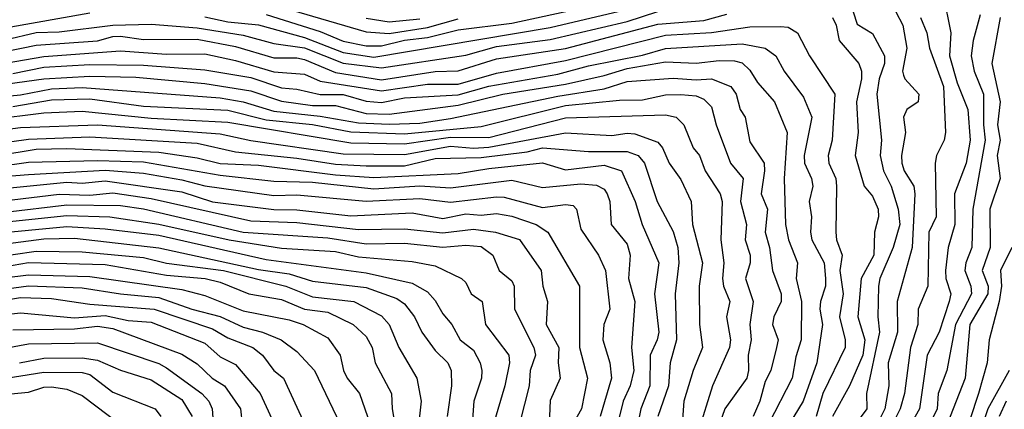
# Model space of a CAD drawing. Header units: metres. Extents: x -51132 to -49532, y -231222 to -229437.
# Tile 346 of 656: x -51004 to -50940, y -229501 to -229475. Entities that reach past the tile are written whole.
import ezdxf

# ---------------------------------------------------------------- set-up
doc = ezdxf.new("R2010")
doc.units = ezdxf.units.M
for name, color, linetype in [('CONTOUR_HALF', 8, 'Continuous'), ('CONTOUR_INDEX', 1, 'Continuous'), ('CONTOUR_INTER', 3, 'Continuous')]:
    doc.layers.add(name, color=color, linetype=linetype)

msp = doc.modelspace()

# ---------------------------------------------------------------- linework, layer by layer
at = {"layer": 'CONTOUR_HALF'}
for points, elevation in [([(-50949.864, -229473.259), (-50949.08, -229475.696), (-50948.08, -229476.302), (-50947.303, -229477.759), (-50947.303, -229478.259), (-50947.657, -229479.259), (-50947.798, -229480.259), (-50947.506, -229483.259), (-50947.593, -229484.259), (-50947.382, -229485.259), (-50946.87, -229486.259), (-50946.414, -229487.759), (-50946.315, -229488.759), (-50946.749, -229490.259), (-50947.611, -229492.259), (-50947.701, -229492.759), (-50947.75, -229494.759), (-50947.624, -229495.759), (-50948.472, -229499.759), (-50948.462, -229500.759), (-50949.572, -229502.259)], 28.5), ([(-50987.58, -229475.057), (-50984.08, -229476.161), (-50982.58, -229476.789), (-50981.08, -229477.102), (-50980.08, -229477.093), (-50978.58, -229476.724), (-50977.08, -229476.56), (-50975.08, -229476.062), (-50971.58, -229475.619), (-50966.08, -229474.421)], 27.5), ([(-51004.58, -229476.703), (-51002.58, -229476.243), (-51001.08, -229476.187), (-50997.58, -229475.747), (-50995.08, -229475.698), (-50992.08, -229475.938), (-50989.08, -229476.4), (-50987.08, -229476.941), (-50985.08, -229477.234), (-50982.58, -229478.226), (-50980.08, -229478.541), (-50974.58, -229477.713), (-50972.58, -229477.148), (-50969.08, -229476.678), (-50964.08, -229475.505), (-50962.08, -229474.871)], 28.5), ([(-50981.08, -229475.304), (-50979.58, -229475.539), (-50977.58, -229475.34)], 26.5), ([(-50944.957, -229475.259), (-50944.543, -229476.259), (-50944.374, -229477.259), (-50943.474, -229479.759), (-50943.328, -229482.759), (-50943.417, -229483.259), (-50943.923, -229484.259), (-50943.998, -229484.759), (-50943.954, -229488.259), (-50944.411, -229489.259), (-50944.489, -229492.759), (-50945.115, -229494.259), (-50945.148, -229495.259), (-50945.623, -229496.759), (-50946.014, -229499.759), (-50946.289, -229500.759), (-50947.789, -229503.759)], 27.5), ([(-50941.08, -229475.082), (-50941.539, -229476.759), (-50941.671, -229477.759), (-50941.473, -229478.759), (-50940.86, -229480.259), (-50940.866, -229482.259), (-50940.741, -229483.259), (-50941.564, -229487.759), (-50941.622, -229490.259), (-50942.013, -229491.259), (-50942.083, -229491.759), (-50941.684, -229492.759), (-50941.646, -229493.259), (-50942.687, -229495.259), (-50943.258, -229498.259), (-50943.805, -229499.759), (-50943.876, -229500.759), (-50944.626, -229502.259)], 26.5), ([(-51004.58, -229478.236), (-51002.08, -229477.786), (-50997.08, -229477.432), (-50994.08, -229477.649), (-50991.58, -229477.625), (-50989.58, -229478.048), (-50987.08, -229478.805), (-50985.08, -229478.954), (-50984.08, -229479.407), (-50980.08, -229480.036), (-50977.08, -229479.605), (-50975.08, -229479.61), (-50972.58, -229478.877), (-50968.08, -229478.062), (-50961.58, -229476.413), (-50958.58, -229476.222), (-50956.08, -229475.856), (-50954.08, -229475.836), (-50953.58, -229475.885), (-50952.984, -229476.259), (-50952.19, -229477.759), (-50950.543, -229480.259), (-50950.708, -229483.259), (-50950.988, -229484.259), (-50950.938, -229484.759), (-50950.489, -229485.759), (-50950.44, -229486.259), (-50950.473, -229489.259), (-50950.429, -229489.759), (-50950.066, -229490.759), (-50950.225, -229491.759), (-50949.995, -229493.259), (-50950.241, -229494.759), (-50949.872, -229496.259), (-50949.87, -229496.759), (-50951.322, -229499.759), (-50951.757, -229501.259)], 29.5), ([(-51008.08, -229480.07), (-51002.08, -229479.253), (-50999.08, -229479.081), (-50996.08, -229479.141), (-50991.58, -229479.551), (-50988.58, -229480.027), (-50986.58, -229480.705), (-50984.58, -229480.982), (-50983.08, -229481.001), (-50981.08, -229481.51), (-50979.58, -229481.558), (-50975.08, -229480.965), (-50972.181, -229480.259), (-50968.08, -229479.594), (-50965.58, -229479.04), (-50964.08, -229478.569), (-50961.58, -229478.142), (-50959.58, -229478.236), (-50958.08, -229478.058), (-50957.08, -229478.076), (-50956.58, -229478.219), (-50956.08, -229478.684), (-50955.58, -229479.485), (-50954.477, -229480.759), (-50953.653, -229482.759), (-50953.837, -229485.759), (-50953.754, -229488.759), (-50953.566, -229489.759), (-50952.984, -229491.259), (-50953.065, -229492.259), (-50952.719, -229493.759), (-50952.731, -229496.259), (-50953.08, -229497.379), (-50953.316, -229498.759), (-50954.868, -229501.759)], 30.5), ([(-51004.08, -229481.049), (-51001.58, -229480.617), (-50999.08, -229480.56), (-50995.58, -229481.032), (-50990.08, -229481.306), (-50987.58, -229481.921), (-50984.58, -229482.234), (-50982.08, -229482.712), (-50978.58, -229482.831), (-50973.58, -229482.358), (-50968.08, -229480.992), (-50964.58, -229480.653), (-50963.08, -229480.628), (-50961.58, -229480.298), (-50960.58, -229480.264), (-50959.58, -229480.363), (-50959.08, -229480.575), (-50958.58, -229481.084), (-50958.273, -229482.259), (-50957.341, -229484.759), (-50956.519, -229485.759), (-50956.692, -229487.259), (-50956.303, -229488.759), (-50956.389, -229489.759), (-50956.05, -229490.759), (-50956.057, -229491.259), (-50956.365, -229492.259), (-50955.855, -229493.759), (-50956.082, -229495.259), (-50955.996, -229496.259), (-50956.193, -229497.259), (-50956.159, -229498.259), (-50956.268, -229498.759), (-50957.701, -229500.759), (-50958.227, -229502.259)], 31.5), ([(-51008.08, -229483.014), (-51003.58, -229482.426), (-50998.58, -229482.255), (-50990.58, -229482.845), (-50988.58, -229483.282), (-50982.58, -229484.147), (-50978.58, -229484.193), (-50975.58, -229483.645), (-50974.08, -229483.769), (-50973.08, -229483.713), (-50968.08, -229482.783), (-50965.08, -229482.949), (-50964.08, -229482.792), (-50963.58, -229482.849), (-50962.08, -229483.386), (-50961.775, -229483.759), (-50961.346, -229484.759), (-50960.58, -229485.806), (-50959.913, -229487.259), (-50959.808, -229488.759), (-50959.165, -229491.259), (-50959.391, -229492.759), (-50959.365, -229495.259), (-50959.169, -229496.759), (-50959.779, -229498.259), (-50960.372, -229500.259), (-50960.491, -229501.759)], 32.5), ([(-51005.08, -229484.259), (-51002.58, -229483.847), (-51000.58, -229483.794), (-50994.58, -229484.038), (-50992.08, -229484.403), (-50990.58, -229484.776), (-50988.08, -229484.878), (-50983.08, -229485.504), (-50980.58, -229485.693), (-50975.08, -229485.425), (-50973.08, -229485.089), (-50969.58, -229484.738), (-50968.08, -229485.176), (-50965.58, -229484.882), (-50964.447, -229485.259), (-50963.543, -229487.259), (-50963.097, -229488.759), (-50962.006, -229491.259), (-50962.291, -229493.259), (-50962.017, -229495.759), (-50962.109, -229496.259), (-50962.572, -229497.259), (-50962.6, -229499.259), (-50963.174, -229500.759), (-50963.476, -229502.259)], 33.5), ([(-51006.08, -229485.722), (-51003.08, -229485.481), (-50998.08, -229485.199), (-50995.58, -229485.41), (-50993.08, -229485.829), (-50991.58, -229486.229), (-50987.08, -229486.866), (-50985.58, -229486.815), (-50981.08, -229487.226), (-50977.58, -229487.049), (-50975.58, -229487.296), (-50972.58, -229486.943), (-50972.08, -229486.964), (-50969.58, -229487.647), (-50968.08, -229487.443), (-50967.58, -229487.503), (-50967.372, -229487.759), (-50967.08, -229489.045), (-50965.936, -229490.759), (-50965.485, -229491.759), (-50965.195, -229494.259), (-50965.589, -229495.259), (-50965.657, -229496.259), (-50965.201, -229497.759), (-50965.097, -229498.759), (-50965.822, -229501.259)], 34.5), ([(-51012.08, -229488.107), (-51001.08, -229486.765), (-50999.08, -229486.834), (-50997.58, -229486.689), (-50995.08, -229487.054), (-50988.58, -229488.514), (-50985.58, -229488.622), (-50981.58, -229489.076), (-50978.58, -229489.031), (-50976.08, -229489.288), (-50974.08, -229489.048), (-50972.656, -229489.259), (-50971.08, -229489.719), (-50969.677, -229491.759), (-50969.571, -229492.759), (-50969.257, -229493.759), (-50969.342, -229495.259), (-50968.525, -229496.759), (-50968.568, -229497.759), (-50968.434, -229498.759), (-50969.08, -229500.221), (-50969.158, -229501.759)], 35.5), ([(-51006.58, -229488.797), (-51000.58, -229488.153), (-50997.775, -229488.259), (-50994.58, -229488.718), (-50990.001, -229489.759), (-50986.58, -229490.299), (-50983.08, -229490.499), (-50981.58, -229490.851), (-50978.08, -229491.168), (-50976.58, -229491.437), (-50974.859, -229492.259), (-50974.58, -229492.53), (-50974.237, -229493.259), (-50973.519, -229493.759), (-50973.295, -229495.259), (-50971.783, -229497.259), (-50971.744, -229497.759), (-50972.031, -229499.259), (-50972.78, -229501.759)], 36.5), ([(-51005.58, -229490.134), (-51002.08, -229489.683), (-51000.08, -229489.645), (-50994.58, -229490.27), (-50988.08, -229491.681), (-50986.08, -229491.957), (-50984.58, -229492.447), (-50981.08, -229492.859), (-50979.08, -229493.581), (-50978.58, -229493.912), (-50977.925, -229494.759), (-50977.449, -229495.759), (-50976.58, -229496.969), (-50975.749, -229497.759), (-50975.545, -229498.259), (-50975.521, -229499.259), (-50975.801, -229501.259)], 37.5), ([(-50939.023, -229490.259), (-50939.745, -229491.759), (-50939.69, -229492.759), (-50939.833, -229493.759), (-50940.483, -229496.259), (-50940.616, -229497.759), (-50941.185, -229499.759), (-50942.342, -229503.259)], 25.5), ([(-51008.08, -229492.093), (-51003.08, -229491.227), (-50998.08, -229491.348), (-50994.08, -229492.06), (-50991.563, -229492.259), (-50990.58, -229492.512), (-50988.712, -229493.259), (-50986.58, -229493.632), (-50985.08, -229494.277), (-50983.58, -229494.455), (-50981.917, -229495.259), (-50981.08, -229496.042), (-50980.69, -229496.759), (-50980.484, -229497.759), (-50979.429, -229499.759), (-50979.376, -229500.759), (-50979.025, -229502.759)], 38.5), ([(-51006.58, -229493.229), (-51003.08, -229492.755), (-50999.58, -229492.886), (-50997.08, -229493.28), (-50994.58, -229493.511), (-50992.435, -229494.259), (-50990.58, -229494.744), (-50989.08, -229495.45), (-50987.82, -229495.759), (-50986.602, -229496.259), (-50985.58, -229497.032), (-50984.442, -229498.259), (-50982.761, -229501.759)], 39.5), ([(-51004.58, -229494.617), (-51003.58, -229494.516), (-51000.08, -229494.829), (-50998.08, -229494.685), (-50996.58, -229494.998), (-50995.08, -229495.126), (-50991.58, -229496.477), (-50990.58, -229497.366), (-50989.58, -229497.887), (-50987.971, -229499.759), (-50986.834, -229502.259)], 40.5), ([(-51004.58, -229496.809), (-51003.08, -229496.519), (-50998.58, -229496.456), (-50994.58, -229497.811), (-50994.08, -229498.087), (-50991.77, -229499.759), (-50991.319, -229500.259), (-50991.103, -229500.759), (-50990.998, -229502.259)], 41.5), ([(-51005.08, -229498.855), (-51002.08, -229498.37), (-50999.58, -229498.392), (-50999.08, -229498.535), (-50997.58, -229499.672), (-50994.811, -229500.759), (-50994.45, -229501.259)], 42.5), ([(-50939.39, -229500.259), (-50939.847, -229501.259)], 24.5)]:
    msp.add_lwpolyline(points, dxfattribs=dict(at, elevation=elevation))
at = {"layer": 'CONTOUR_INDEX'}
for points, elevation in [([(-51004.08, -229478.898), (-51002.08, -229478.5), (-50999.08, -229478.317), (-50995.58, -229478.369), (-50991.58, -229478.671), (-50988.58, -229479.171), (-50986.58, -229479.844), (-50985.58, -229479.929), (-50984.08, -229480.28), (-50982.58, -229480.264), (-50981.08, -229480.707), (-50980.08, -229480.803), (-50978.58, -229480.491), (-50975.08, -229480.304), (-50973.08, -229479.727), (-50968.58, -229478.957), (-50966.58, -229478.405), (-50963.08, -229477.713), (-50961.58, -229477.268), (-50956.58, -229476.967), (-50955.08, -229477.251), (-50954.39, -229477.759), (-50953.855, -229478.759), (-50952.58, -229480.442), (-50952.053, -229481.759), (-50952.548, -229484.259), (-50952.511, -229484.759), (-50952.059, -229485.759), (-50951.972, -229486.259), (-50952.219, -229487.259), (-50952.065, -229488.259), (-50952.131, -229489.259), (-50952.05, -229489.759), (-50951.234, -229491.259), (-50951.143, -229492.259), (-50951.148, -229492.759), (-50951.47, -229493.759), (-50951.514, -229494.259), (-50951.355, -229495.259), (-50951.707, -229497.759), (-50952.613, -229500.259), (-50953.822, -229502.259)], 30), ([(-51005.58, -229486.479), (-51000.58, -229485.983), (-50999.58, -229486.065), (-50998.08, -229485.904), (-50993.08, -229486.624), (-50991.08, -229487.266), (-50987.08, -229487.782), (-50985.58, -229487.802), (-50982.08, -229488.182), (-50978.08, -229487.995), (-50976.08, -229488.362), (-50974.58, -229488.06), (-50973.58, -229488.141), (-50972.58, -229488.043), (-50971.58, -229488.204), (-50969.998, -229488.759), (-50969.244, -229489.259), (-50967.18, -229492.759), (-50967.176, -229496.759), (-50966.649, -229498.759), (-50967.055, -229500.759), (-50967.891, -229502.259)], 35), ([(-51005.147, -229493.759), (-51003.58, -229493.517), (-51001.58, -229493.58), (-50999.08, -229493.944), (-50994.882, -229494.259), (-50991.08, -229495.545), (-50990.08, -229496.127), (-50988.46, -229496.759), (-50987.833, -229497.259), (-50987.095, -229498.259), (-50986.463, -229498.759), (-50985.08, -229501.743)], 40), ([(-50939.197, -229498.259), (-50940.567, -229500.759), (-50941.255, -229502.759)], 25)]:
    msp.add_lwpolyline(points, dxfattribs=dict(at, elevation=elevation))
at = {"layer": 'CONTOUR_INTER'}
for points, elevation in [([(-50943.49, -229473.759), (-50942.993, -229476.259), (-50943.074, -229477.759), (-50942.58, -229479.503), (-50941.87, -229481.259), (-50941.723, -229483.259), (-50941.981, -229484.759), (-50942.742, -229486.759), (-50942.724, -229488.759), (-50943.166, -229490.259), (-50943.335, -229491.759), (-50943.31, -229492.259), (-50942.988, -229493.259), (-50943.101, -229493.759), (-50943.747, -229495.759), (-50944.525, -229497.259), (-50945.034, -229500.759), (-50945.599, -229501.759)], 27), ([(-51004.58, -229475.938), (-50999.08, -229474.941)], 28), ([(-51004.58, -229477.473), (-51002.58, -229477.058), (-50998.58, -229476.771), (-50997.58, -229476.486), (-50997.08, -229476.467), (-50995.58, -229476.679), (-50992.08, -229476.66), (-50989.58, -229477.136), (-50987.08, -229477.874), (-50985.58, -229477.875), (-50985.08, -229477.985), (-50983.08, -229478.831), (-50980.08, -229479.309), (-50976.58, -229478.771), (-50975.08, -229478.742), (-50972.58, -229477.954), (-50968.08, -229477.268), (-50962.08, -229475.695), (-50959.08, -229475.454), (-50957.58, -229475.037)], 29), ([(-50991.58, -229475.207), (-50990.08, -229475.526), (-50988.08, -229475.735), (-50985.08, -229476.555), (-50982.58, -229477.545), (-50980.58, -229477.842), (-50969.08, -229475.914), (-50964.58, -229474.836)], 28), ([(-50985.978, -229474.759), (-50981.08, -229476.187), (-50979.58, -229476.29), (-50977.08, -229475.896), (-50975.08, -229475.352)], 27), ([(-50950.69, -229475.259), (-50950.455, -229475.759), (-50950.27, -229476.759), (-50948.978, -229478.259), (-50948.802, -229478.759), (-50948.818, -229479.259), (-50949.127, -229480.759), (-50949.024, -229482.759), (-50949.227, -229484.259), (-50948.644, -229486.259), (-50948.08, -229486.901), (-50947.728, -229487.759), (-50947.708, -229488.259), (-50947.965, -229489.259), (-50948.012, -229490.759), (-50948.829, -229492.259), (-50949.042, -229494.759), (-50948.587, -229496.259), (-50948.725, -229497.259), (-50949.58, -229499.272), (-50950.706, -229501.259)], 29), ([(-50946.58, -229474.877), (-50946.11, -229475.759), (-50945.849, -229477.259), (-50946.132, -229478.759), (-50946.08, -229479.013), (-50945.991, -229479.259), (-50945.077, -229480.259), (-50945.126, -229480.759), (-50945.847, -229481.259), (-50946.08, -229481.759), (-50945.932, -229482.759), (-50946.208, -229484.259), (-50946.186, -229484.759), (-50946.024, -229485.259), (-50945.409, -229486.259), (-50945.331, -229486.759), (-50945.496, -229490.259), (-50946.475, -229493.759), (-50946.463, -229495.759), (-50947.075, -229497.759), (-50947.03, -229499.259), (-50947.293, -229500.759), (-50947.58, -229501.337)], 28), ([(-50939.768, -229475.259), (-50940.317, -229478.259), (-50939.773, -229480.759), (-50939.946, -229482.259), (-50939.773, -229483.259), (-50939.974, -229484.259), (-50939.784, -229485.759), (-50940.438, -229487.759), (-50940.416, -229490.259), (-50940.956, -229491.759), (-50940.566, -229492.759), (-50940.588, -229493.259), (-50941.75, -229495.259), (-50942.047, -229498.759), (-50943.817, -229503.259)], 26), ([(-51008.08, -229480.723), (-51003.58, -229480.295), (-51001.58, -229479.908), (-50999.58, -229479.824), (-50990.58, -229480.493), (-50989.08, -229480.757), (-50987.08, -229481.357), (-50984.08, -229481.683), (-50981.58, -229482.117), (-50979.58, -229482.208), (-50977.58, -229482.139), (-50975.58, -229481.847), (-50968.58, -229480.387), (-50965.58, -229479.914), (-50964.08, -229479.427), (-50961.08, -229479.199), (-50959.58, -229479.323), (-50958.58, -229479.254), (-50957.311, -229479.759), (-50956.976, -229480.259), (-50956.709, -229481.259), (-50956.383, -229481.759), (-50956.08, -229483.357), (-50955.155, -229484.759), (-50955.119, -229485.259), (-50955.338, -229486.759), (-50954.928, -229487.759), (-50955.082, -229489.259), (-50954.809, -229490.259), (-50954.614, -229491.759), (-50954.035, -229493.259), (-50954.033, -229493.759), (-50954.509, -229494.759), (-50954.613, -229495.259), (-50954.243, -229496.259), (-50954.335, -229496.759), (-50954.708, -229498.259), (-50955.08, -229498.98), (-50955.419, -229500.259), (-50955.863, -229501.259)], 31), ([(-51009.08, -229482.329), (-51002.08, -229481.471), (-50999.58, -229481.366), (-50995.08, -229481.827), (-50990.08, -229482.079), (-50982.08, -229483.431), (-50978.58, -229483.5), (-50975.58, -229483.063), (-50973.08, -229483.072), (-50968.08, -229481.791), (-50961.58, -229481.608), (-50960.886, -229481.759), (-50960.371, -229482.259), (-50959.777, -229483.759), (-50959.359, -229484.259), (-50958.994, -229485.259), (-50958.022, -229486.759), (-50957.892, -229487.259), (-50957.962, -229489.759), (-50957.767, -229491.259), (-50957.869, -229492.259), (-50957.793, -229492.759), (-50957.386, -229493.759), (-50957.592, -229494.759), (-50957.339, -229496.259), (-50957.41, -229496.759), (-50958.516, -229499.259), (-50959.443, -229502.259)], 32), ([(-51007.58, -229483.81), (-51003.08, -229483.19), (-50999.08, -229483.044), (-50992.08, -229483.455), (-50989.58, -229484.015), (-50985.58, -229484.416), (-50983.08, -229484.815), (-50981.08, -229484.916), (-50978.58, -229484.92), (-50976.58, -229484.452), (-50973.58, -229484.372), (-50970.58, -229484.017), (-50969.58, -229483.755), (-50966.58, -229483.985), (-50964.08, -229483.982), (-50963.363, -229484.259), (-50962.949, -229484.759), (-50962.112, -229487.259), (-50961.08, -229489.211), (-50960.764, -229490.259), (-50960.698, -229491.259), (-50960.948, -229493.259), (-50960.851, -229496.259), (-50961.276, -229497.759), (-50961.374, -229499.259), (-50962.08, -229501.259)], 33), ([(-51005.08, -229484.967), (-51003.08, -229484.691), (-50998.58, -229484.587), (-50995.58, -229484.664), (-50990.58, -229485.536), (-50987.08, -229485.934), (-50984.58, -229485.991), (-50980.58, -229486.429), (-50977.58, -229486.222), (-50975.58, -229486.355), (-50971.58, -229485.868), (-50969.58, -229486.336), (-50967.08, -229486.105), (-50966.08, -229486.185), (-50965.58, -229486.449), (-50965.369, -229486.759), (-50965.211, -229487.259), (-50965.115, -229488.759), (-50964.08, -229490.036), (-50963.882, -229490.759), (-50963.988, -229492.259), (-50963.573, -229493.759), (-50963.799, -229496.759), (-50963.647, -229498.259), (-50963.883, -229499.259), (-50964.33, -229500.259), (-50965.07, -229503.259)], 34), ([(-51004.58, -229487.938), (-51000.58, -229487.463), (-50997.08, -229487.521), (-50995.58, -229487.726), (-50989.08, -229489.244), (-50983.58, -229489.608), (-50981.08, -229490.018), (-50978.58, -229489.973), (-50976.08, -229490.229), (-50974.58, -229490.106), (-50973.58, -229490.176), (-50972.828, -229490.759), (-50972.417, -229491.759), (-50971.58, -229492.428), (-50971.441, -229492.759), (-50971.407, -229494.259), (-50970.149, -229496.759), (-50970.046, -229497.259), (-50970.398, -229498.259), (-50970.457, -229499.259), (-50971.351, -229502.759)], 36), ([(-51005.58, -229489.368), (-51000.58, -229488.878), (-50998.08, -229489.035), (-50994.58, -229489.449), (-50987.58, -229491.028), (-50981.08, -229491.9), (-50978.08, -229492.579), (-50977.08, -229493.133), (-50976.58, -229493.706), (-50976.08, -229494.577), (-50975.497, -229495.259), (-50974.958, -229496.259), (-50974.08, -229496.944), (-50973.649, -229497.759), (-50973.534, -229498.259), (-50973.57, -229498.759), (-50974.058, -229500.259), (-50974.282, -229503.259)], 37), ([(-51005.58, -229490.913), (-51002.58, -229490.491), (-50999.58, -229490.534), (-50995.58, -229490.911), (-50994.08, -229491.269), (-50990.357, -229491.759), (-50986.306, -229492.759), (-50984.58, -229493.459), (-50981.872, -229493.759), (-50980.08, -229494.702), (-50979.585, -229495.259), (-50978.95, -229496.759), (-50977.781, -229498.759), (-50977.481, -229500.259), (-50977.879, -229503.759)], 38), ([(-51006.08, -229492.407), (-51003.08, -229492.02), (-50999.08, -229492.129), (-50993.08, -229492.988), (-50991.58, -229493.376), (-50989.08, -229494.376), (-50986.08, -229494.96), (-50985.178, -229495.259), (-50983.58, -229496.139), (-50982.758, -229497.259), (-50982.54, -229498.259), (-50982.311, -229498.759), (-50981.501, -229499.759), (-50980.82, -229501.759)], 39), ([(-51004.08, -229495.621), (-51000.08, -229495.545), (-50998.58, -229495.37), (-50997.58, -229495.534), (-50993.08, -229497.211), (-50992.08, -229497.824), (-50991.1, -229498.759), (-50990.305, -229499.259), (-50989.27, -229500.759), (-50989.145, -229501.759)], 41), ([(-51003.664, -229497.759), (-51002.08, -229497.474), (-50999.58, -229497.439), (-50998.58, -229497.587), (-50997.08, -229498.248), (-50995.08, -229498.878), (-50993.08, -229500.151), (-50992.412, -229501.259)], 42), ([(-51006.08, -229499.963), (-51003.08, -229499.672), (-51002.08, -229499.357), (-51001.58, -229499.335), (-51000.58, -229499.494), (-50999.58, -229499.889), (-50997.08, -229501.793)], 43)]:
    msp.add_lwpolyline(points, dxfattribs=dict(at, elevation=elevation))

doc.saveas('drawing.dxf')
